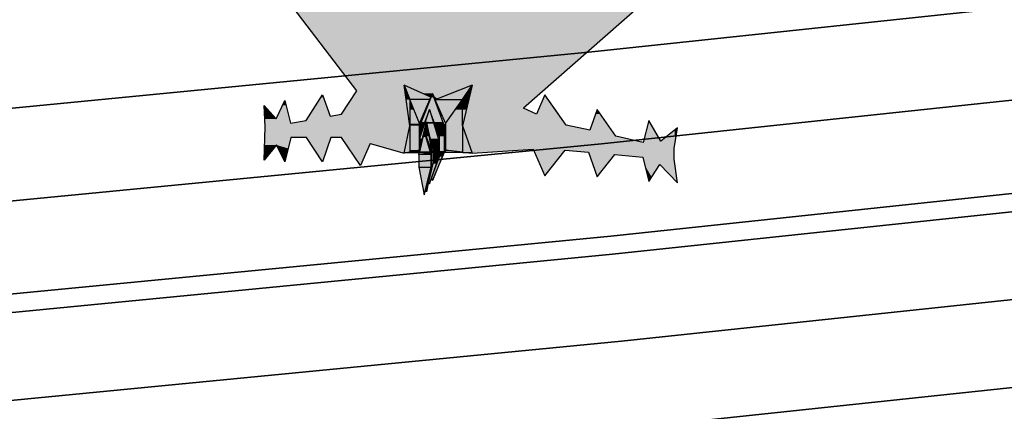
# Model space of a CAD drawing. Header units: millimetres. Extents: x 0 to 16721, y 217 to 10981.
# Tile 357 of 394: x 6624 to 6997, y 5933 to 6081. Entities that reach past the tile are written whole.
import ezdxf

# ---------------------------------------------------------------- set-up
doc = ezdxf.new("R2010")
doc.units = ezdxf.units.MM
doc.layers.add('PDF_PSS & TL', color=7, linetype='Continuous', true_color=0x7fffdf)

msp = doc.modelspace()

# ---------------------------------------------------------------- linework, layer by layer
at = {"layer": 'PDF_PSS & TL', "color": 4, "lineweight": 25}
for points in [[(9262.65, 6315.86), (8844.45, 6274.14), (8448.22, 6232.69), (8038.35, 6192.01), (7660.05, 6154.32), (7202.62, 6107.54), (6840.83, 6069.07), (6469.42, 6033.08), (6129.33, 5997.99), (5712.05, 5954.97), (5350.26, 5914.95), (4896.33, 5864.79), (4567.93, 5827.36), (4205.36, 5786.03), (3794.45, 5739.64), (3375.48, 5692.47)], [(3375.48, 5692.47), (3794.45, 5739.64), (4205.36, 5786.03), (4567.93, 5827.36), (4896.33, 5864.79), (5350.26, 5914.95), (5712.05, 5954.97), (6129.33, 5997.99), (6469.42, 6033.08), (6840.83, 6069.07), (7202.62, 6107.54), (7660.05, 6154.32), (8038.35, 6192.01), (8448.22, 6232.69), (8844.45, 6274.14), (9262.65, 6315.86)], [(9266.28, 6281.03), (8848.09, 6239.31), (8451.73, 6197.86), (8041.86, 6157.18), (7663.56, 6119.49), (7206.25, 6072.71), (6844.46, 6034.25), (6472.92, 5998.38), (6132.96, 5963.16), (5715.68, 5920.15), (5354.02, 5880.12), (4900.22, 5829.96), (4571.96, 5792.53), (4209.39, 5751.21), (3798.34, 5704.81), (3379.5, 5657.77)], [(3379.5, 5657.77), (3798.34, 5704.81), (4209.39, 5751.21), (4571.96, 5792.53), (4900.22, 5829.96), (5354.02, 5880.12), (5715.68, 5920.15), (6132.96, 5963.16), (6472.92, 5998.38), (6844.46, 6034.25), (7206.25, 6072.71), (7663.56, 6119.49), (8041.86, 6157.18), (8451.73, 6197.86), (8848.09, 6239.31), (9266.28, 6281.03)], [(9269.78, 6246.2), (8851.59, 6204.48), (8455.23, 6163.03), (8045.36, 6122.35), (7667.06, 6084.67), (7209.88, 6037.88), (6847.96, 5999.42), (6476.42, 5963.55), (6136.47, 5928.46), (5719.44, 5885.32), (5357.91, 5845.42), (4904.11, 5795.26), (4575.85, 5757.83), (4213.28, 5716.51), (3802.23, 5670.11), (3383.39, 5622.94)], [(3383.39, 5622.94), (3802.23, 5670.11), (4213.28, 5716.51), (4575.85, 5757.83), (4904.11, 5795.26), (5357.91, 5845.42), (5719.44, 5885.32), (6136.47, 5928.46), (6476.42, 5963.55), (6847.96, 5999.42), (7209.88, 6037.88), (7667.06, 6084.67), (8045.36, 6122.35), (8455.23, 6163.03), (8851.59, 6204.48), (9269.78, 6246.2)]]:
    msp.add_lwpolyline(points, dxfattribs=at)
at = {"layer": 'PDF_PSS & TL', "color": 2, "lineweight": 25}
for points in [[(9270.43, 6239.18), (8852.37, 6197.47), (8456.01, 6156.14), (8046, 6115.34), (7667.84, 6077.78), (7210.53, 6030.87), (6848.61, 5992.53), (6477.07, 5956.53), (6137.24, 5921.45), (5720.22, 5878.43), (5358.69, 5838.41), (4904.89, 5788.24), (4576.62, 5750.82), (4214.05, 5709.49), (3803.01, 5663.1), (3384.17, 5616.05)], [(3384.17, 5616.05), (3803.01, 5663.1), (4214.05, 5709.49), (4576.62, 5750.82), (4904.89, 5788.24), (5358.69, 5838.41), (5720.22, 5878.43), (6137.24, 5921.45), (6477.07, 5956.53), (6848.61, 5992.53), (7210.53, 6030.87), (7667.84, 6077.78), (8046, 6115.34), (8456.01, 6156.14), (8852.37, 6197.47), (9270.43, 6239.18)], [(9273.8, 6206.43), (8855.61, 6164.59), (8459.38, 6123.26), (8049.25, 6082.46), (7671.08, 6044.9), (7214.04, 5998.12), (6851.98, 5959.65), (6480.32, 5923.65), (6140.62, 5888.57), (5723.73, 5845.55), (5362.32, 5805.66), (4908.52, 5755.49), (4580.39, 5718.07), (4217.82, 5676.74), (3806.65, 5630.35), (3387.81, 5583.17)], [(3387.81, 5583.17), (3806.65, 5630.35), (4217.82, 5676.74), (4580.39, 5718.07), (4908.52, 5755.49), (5362.32, 5805.66), (5723.73, 5845.55), (6140.62, 5888.57), (6480.32, 5923.65), (6851.98, 5959.65), (7214.04, 5998.12), (7671.08, 6044.9), (8049.25, 6082.46), (8459.38, 6123.26), (8855.61, 6164.59), (9273.8, 6206.43)], [(9277.05, 6173.55), (8858.99, 6131.84), (8462.63, 6090.38), (8052.5, 6049.71), (7674.46, 6012.02), (7217.41, 5965.24), (6855.36, 5926.77), (6483.56, 5890.9), (6143.99, 5855.82), (5727.23, 5812.8), (5365.83, 5772.78), (4912.29, 5722.61), (4584.16, 5685.32), (4221.46, 5643.99), (3810.41, 5597.47), (3391.57, 5550.43)], [(3391.57, 5550.43), (3810.41, 5597.47), (4221.46, 5643.99), (4584.16, 5685.32), (4912.29, 5722.61), (5365.83, 5772.78), (5727.23, 5812.8), (6143.99, 5855.82), (6483.56, 5890.9), (6855.36, 5926.77), (7217.41, 5965.24), (7674.46, 6012.02), (8052.5, 6049.71), (8462.63, 6090.38), (8858.99, 6131.84), (9277.05, 6173.55)]]:
    msp.add_lwpolyline(points, dxfattribs=at)
at = {"layer": 'PDF_PSS & TL', "color": 7, "lineweight": 25}
for points in [[(6890.17, 6113.8), (6814.93, 6047.78)], [(6746.05, 6045.57), (6751.76, 6054.4), (6726.03, 6088.06)], [(6756.83, 6034.39), (6769.7, 6030.75), (6771.91, 6041.15), (6769.7, 6056.48)], [(6779.84, 6051.94), (6769.7, 6056.48), (6771.91, 6051.03)], [(6781.79, 6051.03), (6791.79, 6051.03), (6795.43, 6056.48), (6781.79, 6051.03), (6781.4, 6051.03)], [(6795.43, 6056.48), (6791.79, 6041.15), (6795.43, 6030.75)], [(6732.66, 6043.1), (6738.77, 6052.84), (6741.76, 6044.79)], [(6785.03, 6041.02), (6780.49, 6053.36), (6775.55, 6041.02), (6775.55, 6041.93)], [(6779.45, 6051.03), (6779.84, 6051.94), (6780.49, 6053.36), (6781.4, 6051.29), (6781.4, 6051.03), (6785.42, 6041.93)], [(6822.98, 6052.85), (6819.86, 6045.57), (6814.93, 6047.78)], [(6831.04, 6041.41), (6822.98, 6052.84)], [(6716.68, 6048.82), (6721.22, 6043.75)], [(6716.68, 6028.15), (6717.07, 6040.76), (6716.68, 6048.82)], [(6721.22, 6043.75), (6724.6, 6050.64)], [(6724.6, 6050.64), (6726.68, 6042.06)], [(6775.55, 6041.93), (6779.45, 6051.03), (6771.91, 6051.03)], [(6771.91, 6051.03), (6771.91, 6041.15), (6771.91, 6031.14)], [(6775.55, 6031.92), (6775.55, 6041.93), (6771.91, 6051.03)], [(6781.79, 6051.03), (6781.4, 6051.29)], [(6785.42, 6041.93), (6791.79, 6051.03)], [(6791.79, 6041.15), (6791.79, 6051.03)], [(6741.76, 6044.79), (6746.05, 6045.57)], [(6775.55, 6036.08), (6779.32, 6047.26), (6782.7, 6036.08)], [(6783.09, 6037.12), (6781.66, 6041.02), (6779.32, 6047.26), (6776.98, 6041.02), (6775.55, 6037.12)], [(6842.87, 6047.26), (6840.01, 6039.46)], [(6849.88, 6037.25), (6842.87, 6047.26)], [(6726.68, 6042.06), (6732.66, 6043.1)], [(6780.75, 6032.05), (6779.71, 6036.08), (6778.15, 6042.58), (6776.59, 6036.08), (6775.55, 6032.05), (6775.55, 6036.08), (6775.55, 6031.27)], [(6776.59, 6036.08), (6775.55, 6036.08), (6775.55, 6037.12), (6775.55, 6041.02)], [(6776.98, 6041.02), (6775.55, 6041.02)], [(6775.55, 6041.02), (6775.55, 6031.92), (6775.55, 6031.53), (6775.55, 6031.27)], [(6776.85, 6036.86), (6778.15, 6042.58), (6780.23, 6031.01)], [(6785.03, 6041.02), (6781.66, 6041.02)], [(6783.09, 6029.45), (6783.09, 6037.12), (6785.03, 6041.02)], [(6791.79, 6031.14), (6785.42, 6031.92), (6785.03, 6031.53), (6785.03, 6041.02), (6785.42, 6041.93), (6785.42, 6031.92)], [(6791.79, 6041.15), (6791.79, 6031.14), (6795.43, 6030.75), (6785.03, 6031.14)], [(6840.01, 6039.46), (6831.04, 6041.41)], [(6866.91, 6035.3), (6862.36, 6043.1), (6860.28, 6034.78)], [(6873.28, 6040.37), (6866.91, 6035.3)], [(6871.98, 6032.57), (6873.28, 6040.37)], [(6726.81, 6036.73), (6724.6, 6027.5), (6721.35, 6033.87)], [(6732.79, 6036.73), (6726.81, 6036.73)], [(6738.77, 6027.5), (6732.79, 6036.73)], [(6742.02, 6036.73), (6738.77, 6027.5)], [(6746.05, 6036.73), (6742.02, 6036.73)], [(6756.83, 6034.39), (6753.19, 6026.07), (6746.05, 6036.73)], [(6777.37, 6039.2), (6776.85, 6036.86), (6775.55, 6031.27), (6775.55, 6031.14), (6771.91, 6031.14), (6769.7, 6030.75)], [(6775.55, 6037.12), (6775.55, 6031.53)], [(6779.97, 6030.23), (6777.37, 6039.2), (6780.23, 6031.01)], [(6782.7, 6036.08), (6783.09, 6037.12)], [(6860.28, 6034.78), (6849.88, 6037.25)], [(6721.35, 6033.87), (6716.68, 6028.15)], [(6779.71, 6036.08), (6782.7, 6036.08)], [(6780.23, 6031.01), (6780.75, 6032.05), (6782.7, 6036.08)], [(6782.7, 6036.08), (6782.7, 6028.93), (6783.09, 6029.45)], [(6775.42, 6031.01), (6769.7, 6030.75)], [(6775.42, 6030.88), (6769.7, 6030.75)], [(6775.55, 6031.92), (6771.91, 6031.14)], [(6775.29, 6030.23), (6775.42, 6030.88), (6775.42, 6031.01), (6775.55, 6031.14)], [(6775.29, 6025.42), (6777.37, 6015.03), (6779.97, 6025.42), (6779.97, 6030.23), (6775.29, 6030.23), (6775.29, 6025.42), (6779.97, 6025.42), (6780.23, 6026.33), (6780.23, 6031.01), (6779.97, 6030.23)], [(6775.55, 6032.05), (6775.55, 6031.27), (6775.55, 6032.05)], [(6775.55, 6031.53), (6775.55, 6031.92)], [(6775.55, 6031.92), (6775.55, 6031.92)], [(6775.55, 6031.27), (6775.55, 6031.53)], [(6775.55, 6031.53), (6775.55, 6031.53)], [(6775.55, 6031.27), (6775.55, 6031.27)], [(6779.32, 6019.19), (6780.1, 6021.26), (6783.08, 6029.45)], [(6785.03, 6031.53), (6780.49, 6020.49), (6780.1, 6021.27)], [(6780.49, 6020.49), (6785.03, 6031.14), (6785.16, 6031.14)], [(6780.75, 6032.05), (6780.75, 6026.85), (6782.7, 6028.93)], [(6783.09, 6029.45), (6785.03, 6031.53)], [(6785.42, 6031.92), (6785.16, 6031.14), (6791.79, 6031.14)], [(6795.43, 6030.75), (6818.56, 6032.31)], [(6796.34, 6031.53), (6796.34, 6031.53)], [(6818.56, 6032.31), (6822.98, 6022.18)], [(6822.98, 6022.17), (6830.65, 6031.92)], [(6830.65, 6031.92), (6839.49, 6031.14)], [(6839.49, 6031.14), (6842.87, 6021.79)], [(6842.87, 6021.78), (6849.49, 6030.23)], [(6849.49, 6030.23), (6860.15, 6029.32)], [(6860.15, 6029.32), (6862.36, 6020.1)], [(6871.98, 6028.54), (6871.98, 6032.57)], [(6777.37, 6015.03), (6777.89, 6016.98), (6780.23, 6026.33)], [(6778.15, 6016.2), (6779.06, 6019.97), (6780.75, 6026.85), (6780.23, 6026.33), (6778.15, 6016.2), (6777.89, 6016.98)], [(6779.06, 6019.97), (6779.32, 6019.19), (6782.7, 6028.93)], [(6862.36, 6020.1), (6866.52, 6026.46)], [(6866.52, 6026.46), (6873.28, 6019.58)], [(6873.28, 6019.58), (6871.98, 6028.54)]]:
    msp.add_lwpolyline(points, dxfattribs=at)
at = {"layer": 'PDF_PSS & TL', "lineweight": 0}
for points in [[(6780.23, 6052.85), (6777.76, 6052.85)], [(6828.18, 6045.57), (6822.98, 6052.85)], [(6866.91, 6035.3), (6862.36, 6043.1)]]:
    msp.add_lwpolyline(points, close=True, dxfattribs=at)
at = {"layer": 'PDF_PSS & TL', "color": 46, "lineweight": 0, "true_color": 0x725600}
for points in [[(6791.79, 6041.15), (6791.79, 6041.02)], [(6795.3, 6031.27), (6791.79, 6041.02)], [(6776.85, 6037.12), (6776.85, 6036.86)], [(6779.71, 6031.27), (6775.55, 6031.27)], [(6779.71, 6031.27), (6775.55, 6031.27)]]:
    msp.add_lwpolyline(points, close=True, dxfattribs=at)
at = {"layer": 'PDF_PSS & TL', "transparency": 33554559}
for points in [[(6858.2, 6085.85), (6727.73, 6085.85), (6824.8, 6056.49)], [(6727.73, 6085.85), (6824.8, 6056.49), (6750.08, 6056.49)], [(6769.7, 6056.48), (6750.08, 6056.48), (6769.96, 6054.4)], [(6750.08, 6056.48), (6769.96, 6054.4), (6751.77, 6054.4)], [(6795.43, 6056.48), (6769.7, 6056.48), (6787.37, 6053.36)], [(6769.7, 6056.48), (6787.37, 6053.36), (6776.85, 6053.36)], [(6795.43, 6056.48), (6814.93, 6047.78), (6793.35, 6047.78)], [(6824.8, 6056.48), (6795.43, 6056.48), (6814.93, 6047.78)], [(6738.12, 6051.94), (6741.76, 6044.79), (6733.7, 6044.79)], [(6738.77, 6052.85), (6739.03, 6051.94), (6738.12, 6051.94)], [(6739.03, 6051.94), (6738.12, 6051.94), (6741.76, 6044.79)], [(6751.77, 6054.4), (6771.26, 6045.57), (6746.05, 6045.57)], [(6769.96, 6054.4), (6751.77, 6054.4), (6771.26, 6045.57)], [(6780.49, 6053.36), (6776.85, 6053.36), (6780.23, 6052.85)], [(6776.85, 6053.36), (6780.23, 6052.85), (6777.76, 6052.85)], [(6780.23, 6052.85), (6780.23, 6052.85), (6777.76, 6052.85)], [(6777.76, 6052.85), (6780.23, 6052.85), (6779.84, 6051.94)], [(6787.37, 6053.36), (6780.49, 6053.36), (6786.33, 6052.85)], [(6780.49, 6053.36), (6786.33, 6052.85), (6780.62, 6052.85)], [(6780.62, 6052.85), (6781.4, 6051.29), (6782.31, 6051.29)], [(6780.62, 6052.85), (6786.33, 6052.85), (6782.31, 6051.29)], [(6822.98, 6052.85), (6828.18, 6045.57), (6819.86, 6045.57)], [(6716.68, 6048.82), (6717.59, 6047.78), (6716.68, 6047.78)], [(6717.59, 6047.78), (6716.68, 6047.78), (6721.22, 6043.75)], [(6716.68, 6047.78), (6721.22, 6043.75), (6716.94, 6043.75)], [(6723.69, 6048.82), (6726.29, 6043.75), (6721.23, 6043.75)], [(6724.6, 6050.64), (6724.99, 6048.82), (6723.69, 6048.82)], [(6724.99, 6048.82), (6723.69, 6048.82), (6726.29, 6043.75)], [(6781.4, 6051.29), (6782.31, 6051.29), (6781.79, 6051.03)], [(6793.35, 6047.78), (6819.86, 6045.57), (6792.83, 6045.57)], [(6814.93, 6047.78), (6793.35, 6047.78), (6819.86, 6045.57)], [(6733.7, 6044.79), (6771.52, 6043.1), (6732.66, 6043.1)], [(6771.39, 6044.79), (6733.7, 6044.79), (6771.52, 6043.1)], [(6746.05, 6045.57), (6771.39, 6044.79), (6741.76, 6044.79)], [(6771.26, 6045.57), (6746.05, 6045.57), (6771.39, 6044.79)], [(6792.83, 6045.57), (6831.04, 6041.41), (6791.79, 6041.41)], [(6828.18, 6045.57), (6792.83, 6045.57), (6831.04, 6041.41)], [(6842.22, 6045.57), (6848.32, 6039.46), (6840.01, 6039.46)], [(6842.87, 6047.26), (6844.04, 6045.57), (6842.22, 6045.57)], [(6844.04, 6045.57), (6842.22, 6045.57), (6848.32, 6039.46)], [(6726.29, 6043.75), (6716.94, 6043.75), (6726.68, 6042.06)], [(6716.94, 6043.75), (6726.68, 6042.06), (6717.07, 6042.06)], [(6717.07, 6040.76), (6771, 6036.73), (6716.94, 6036.73)], [(6771.78, 6042.06), (6717.07, 6042.06), (6771.91, 6041.15)], [(6717.07, 6042.06), (6771.91, 6041.15), (6717.07, 6041.15)], [(6771.91, 6041.15), (6717.07, 6041.15), (6771.78, 6040.76)], [(6717.07, 6041.15), (6771.78, 6040.76), (6717.07, 6040.76)], [(6771.78, 6040.76), (6717.07, 6040.76), (6771, 6036.73)], [(6732.66, 6043.1), (6771.78, 6042.06), (6726.68, 6042.06)], [(6771.52, 6043.1), (6732.66, 6043.1), (6771.78, 6042.06)], [(6831.04, 6041.41), (6791.79, 6041.41), (6832.34, 6041.15)], [(6791.79, 6041.41), (6832.34, 6041.15), (6791.79, 6041.15)], [(6832.34, 6041.15), (6791.79, 6041.15), (6840.01, 6039.46)], [(6791.79, 6041.15), (6840.01, 6039.46), (6792.31, 6039.46)], [(6862.36, 6043.1), (6866.91, 6035.3), (6860.41, 6035.3)], [(6873.28, 6040.37), (6873.15, 6039.46), (6872.11, 6039.46)], [(6716.94, 6036.73), (6726.03, 6033.87), (6716.81, 6033.87)], [(6726.81, 6036.73), (6716.94, 6036.73), (6726.03, 6033.87)], [(6732.79, 6036.73), (6738.38, 6028.15), (6738.9, 6028.15)], [(6732.79, 6036.73), (6742.02, 6036.73), (6738.9, 6028.15)], [(6771, 6036.73), (6746.05, 6036.73), (6770.48, 6034.39)], [(6746.05, 6036.73), (6770.48, 6034.39), (6747.74, 6034.39)], [(6848.32, 6039.46), (6792.31, 6039.46), (6849.88, 6037.25)], [(6792.31, 6039.46), (6849.88, 6037.25), (6793.09, 6037.25)], [(6849.88, 6037.25), (6793.09, 6037.25), (6860.28, 6034.78)], [(6793.09, 6037.25), (6860.28, 6034.78), (6794, 6034.78)], [(6872.11, 6039.46), (6872.37, 6035.3), (6866.91, 6035.3)], [(6873.15, 6039.46), (6872.11, 6039.46), (6872.37, 6035.3)], [(6721.35, 6033.87), (6716.81, 6033.87), (6720.32, 6032.57)], [(6716.81, 6033.87), (6720.32, 6032.57), (6716.81, 6032.57)], [(6726.03, 6033.87), (6721.35, 6033.87), (6725.77, 6032.57)], [(6721.35, 6033.87), (6725.77, 6032.57), (6722, 6032.57)], [(6756.83, 6034.39), (6747.74, 6034.39), (6756.57, 6033.87)], [(6747.74, 6034.39), (6756.57, 6033.87), (6748, 6033.87)], [(6756.57, 6033.87), (6748, 6033.87), (6753.32, 6026.46)], [(6748, 6033.87), (6753.32, 6026.46), (6752.93, 6026.46)], [(6770.48, 6034.39), (6756.83, 6034.39), (6770.35, 6033.87)], [(6756.83, 6034.39), (6770.35, 6033.87), (6758.78, 6033.87)], [(6770.35, 6033.87), (6758.78, 6033.87), (6769.7, 6031.14)], [(6758.78, 6033.87), (6769.7, 6031.14), (6768.4, 6031.14)], [(6872.37, 6034.78), (6794, 6034.78), (6871.98, 6032.57)], [(6794, 6034.78), (6871.98, 6032.57), (6794.78, 6032.57)], [(6860.41, 6035.3), (6872.37, 6034.78), (6860.28, 6034.78)], [(6872.37, 6035.3), (6860.41, 6035.3), (6872.37, 6034.78)], [(6716.81, 6032.57), (6716.94, 6028.54), (6716.68, 6028.54)], [(6720.31, 6032.57), (6716.81, 6032.57), (6716.94, 6028.54)], [(6725.77, 6032.57), (6722, 6032.57), (6724.73, 6028.15)], [(6722, 6032.57), (6724.73, 6028.15), (6724.21, 6028.15)], [(6768.4, 6031.14), (6769.7, 6031.14), (6769.7, 6030.75)], [(6871.98, 6032.57), (6794.78, 6032.57), (6871.98, 6032.31)], [(6794.78, 6032.57), (6871.98, 6032.31), (6794.91, 6032.31)], [(6818.56, 6032.31), (6794.91, 6032.31), (6811.68, 6031.92)], [(6794.91, 6032.31), (6811.68, 6031.92), (6795.04, 6031.92)], [(6811.68, 6031.92), (6795.04, 6031.92), (6800.63, 6031.14)], [(6795.04, 6031.92), (6800.63, 6031.14), (6795.3, 6031.14)], [(6795.3, 6031.14), (6800.63, 6031.14), (6795.43, 6030.75)], [(6871.98, 6032.31), (6818.57, 6032.31), (6871.98, 6031.92)], [(6818.57, 6032.31), (6871.98, 6031.92), (6818.83, 6031.92)], [(6830.65, 6031.92), (6818.82, 6031.92), (6830, 6031.14)], [(6818.82, 6031.92), (6830, 6031.14), (6819.08, 6031.14)], [(6830, 6031.14), (6819.08, 6031.14), (6825.97, 6026.07)], [(6819.08, 6031.14), (6825.97, 6026.07), (6821.29, 6026.07)], [(6871.98, 6031.92), (6830.65, 6031.92), (6871.98, 6031.14)], [(6830.65, 6031.92), (6871.98, 6031.14), (6839.49, 6031.14)], [(6871.98, 6031.14), (6839.49, 6031.14), (6871.98, 6030.23)], [(6839.49, 6031.14), (6871.98, 6030.23), (6839.75, 6030.23)], [(6849.49, 6030.23), (6839.75, 6030.23), (6848.84, 6029.32)], [(6839.75, 6030.23), (6848.84, 6029.32), (6840.14, 6029.32)], [(6840.14, 6029.32), (6842.74, 6022.18), (6843.13, 6022.18)], [(6840.14, 6029.32), (6848.84, 6029.32), (6843.13, 6022.18)], [(6871.98, 6030.23), (6849.5, 6030.23), (6871.98, 6029.32)], [(6849.5, 6030.23), (6871.98, 6029.32), (6860.15, 6029.32)], [(6871.98, 6029.32), (6860.15, 6029.32), (6871.98, 6028.54)], [(6860.15, 6029.32), (6871.98, 6028.54), (6860.28, 6028.54)], [(6716.68, 6028.54), (6716.94, 6028.54), (6716.68, 6028.15)], [(6724.21, 6028.15), (6724.73, 6028.15), (6724.6, 6027.5)], [(6738.38, 6028.15), (6738.9, 6028.15), (6738.77, 6027.5)], [(6752.93, 6026.46), (6753.32, 6026.46), (6753.19, 6026.07)], [(6821.29, 6026.07), (6825.97, 6026.07), (6822.98, 6022.18)], [(6871.98, 6028.54), (6860.28, 6028.54), (6872.24, 6026.46)], [(6860.28, 6028.54), (6872.24, 6026.46), (6860.8, 6026.46)], [(6866.52, 6026.46), (6860.8, 6026.46), (6866.13, 6026.07)], [(6860.8, 6026.46), (6866.13, 6026.07), (6860.93, 6026.07)], [(6860.93, 6026.07), (6861.97, 6021.79), (6863.4, 6021.79)], [(6860.93, 6026.07), (6866.13, 6026.07), (6863.4, 6021.79)], [(6872.24, 6026.46), (6866.52, 6026.46), (6872.24, 6026.07)], [(6866.52, 6026.46), (6872.24, 6026.07), (6866.91, 6026.07)], [(6866.91, 6026.07), (6872.76, 6020.1), (6873.15, 6020.1)], [(6866.91, 6026.07), (6872.24, 6026.07), (6873.15, 6020.1)], [(6842.74, 6022.18), (6843.13, 6022.18), (6842.87, 6021.79)], [(6861.97, 6021.79), (6863.4, 6021.79), (6862.36, 6020.1)], [(6872.76, 6020.1), (6873.15, 6020.1), (6873.28, 6019.58)]]:
    msp.add_solid(points, dxfattribs=at)
at = {"layer": 'PDF_PSS & TL', "color": 46, "true_color": 0x725600, "transparency": 33554559}
for points in [[(6776.85, 6053.36), (6769.7, 6056.48), (6771, 6053.36)], [(6769.7, 6056.48), (6771, 6053.36), (6770.09, 6053.36)], [(6795.43, 6056.48), (6793.22, 6053.36), (6787.37, 6053.36)], [(6794.65, 6053.36), (6795.43, 6056.48), (6793.22, 6053.36)], [(6771, 6053.36), (6770.09, 6053.36), (6771.91, 6051.03)], [(6770.09, 6053.36), (6771.91, 6051.03), (6770.48, 6051.03)], [(6776.85, 6053.36), (6771, 6053.36), (6779.84, 6051.94)], [(6771, 6053.36), (6779.84, 6051.94), (6771.52, 6051.94)], [(6779.84, 6051.94), (6771.52, 6051.94), (6779.45, 6051.03)], [(6771.52, 6051.94), (6779.45, 6051.03), (6771.91, 6051.03)], [(6779.97, 6051.94), (6782.7, 6047.26), (6778.02, 6047.26)], [(6780.49, 6053.36), (6781.01, 6051.94), (6779.97, 6051.94)], [(6781.01, 6051.94), (6779.97, 6051.94), (6782.7, 6047.26)], [(6787.37, 6053.36), (6791.79, 6051.03), (6781.79, 6051.03)], [(6793.22, 6053.36), (6787.37, 6053.36), (6791.79, 6051.03)], [(6793.22, 6053.36), (6794.13, 6051.03), (6791.79, 6051.03)], [(6794.65, 6053.36), (6793.22, 6053.36), (6794.13, 6051.03)], [(6771.91, 6051.03), (6770.48, 6051.03), (6771.91, 6041.93)], [(6770.48, 6051.03), (6771.91, 6041.93), (6771.78, 6041.93)], [(6771.91, 6051.03), (6773.34, 6047.26), (6771.91, 6047.26)], [(6779.45, 6051.03), (6771.91, 6051.03), (6775.81, 6042.58)], [(6771.91, 6051.03), (6775.81, 6042.58), (6775.29, 6042.58)], [(6791.79, 6051.03), (6781.4, 6051.03), (6789.19, 6047.26)], [(6781.4, 6051.03), (6789.19, 6047.26), (6783.09, 6047.26)], [(6791.79, 6051.03), (6791.79, 6047.26), (6789.19, 6047.26)], [(6794.13, 6051.03), (6791.79, 6051.03), (6793.22, 6047.26)], [(6791.79, 6051.03), (6793.22, 6047.26), (6791.79, 6047.26)], [(6773.34, 6047.26), (6771.91, 6047.26), (6775.55, 6041.93)], [(6771.91, 6047.26), (6775.55, 6041.93), (6771.91, 6041.93)], [(6778.02, 6047.26), (6777.63, 6042.58), (6776.2, 6042.58)], [(6779.32, 6047.26), (6778.02, 6047.26), (6777.63, 6042.58)], [(6779.32, 6047.26), (6780.75, 6042.58), (6777.76, 6042.58)], [(6782.7, 6047.26), (6779.32, 6047.26), (6784.38, 6042.58)], [(6779.32, 6047.26), (6784.38, 6042.58), (6781.14, 6042.58)], [(6789.19, 6047.26), (6783.09, 6047.26), (6785.94, 6042.58)], [(6783.09, 6047.26), (6785.94, 6042.58), (6785.16, 6042.58)], [(6789.19, 6047.26), (6791.79, 6042.58), (6785.94, 6042.58)], [(6791.79, 6047.26), (6789.19, 6047.26), (6791.79, 6042.58)], [(6791.79, 6047.26), (6791.79, 6041.93), (6791.92, 6041.93)], [(6791.79, 6047.26), (6793.22, 6047.26), (6791.92, 6041.93)], [(6771.78, 6041.02), (6771.91, 6031.27), (6769.83, 6031.27)], [(6771.78, 6041.93), (6771.91, 6041.93), (6771.91, 6041.15)], [(6771.91, 6041.15), (6771.91, 6041.02), (6771.78, 6041.02)], [(6771.91, 6041.02), (6771.78, 6041.02), (6771.91, 6031.27)], [(6775.55, 6041.93), (6771.91, 6041.93), (6775.55, 6041.15)], [(6771.91, 6041.93), (6775.55, 6041.15), (6771.91, 6041.15)], [(6775.55, 6041.15), (6771.91, 6041.15), (6775.55, 6031.92)], [(6771.91, 6041.15), (6775.55, 6031.92), (6771.91, 6031.92)], [(6775.29, 6042.58), (6775.81, 6042.58), (6775.55, 6041.93)], [(6776.2, 6042.58), (6776.98, 6041.02), (6775.55, 6041.02)], [(6777.5, 6041.93), (6776.59, 6036.08), (6775.55, 6036.08)], [(6775.55, 6041.02), (6776.98, 6041.02), (6775.55, 6037.12)], [(6777.63, 6042.58), (6776.2, 6042.58), (6776.98, 6041.02)], [(6777.89, 6041.93), (6777.5, 6041.93), (6776.59, 6036.08)], [(6778.02, 6041.93), (6778.67, 6039.2), (6777.37, 6039.2)], [(6777.76, 6042.58), (6777.89, 6041.93), (6777.5, 6041.93)], [(6778.15, 6042.58), (6777.76, 6042.58), (6777.89, 6041.93)], [(6778.15, 6042.58), (6778.28, 6041.93), (6778.02, 6041.93)], [(6778.28, 6041.93), (6778.02, 6041.93), (6778.67, 6039.2)], [(6780.75, 6042.58), (6778.15, 6042.58), (6780.88, 6041.93)], [(6778.15, 6042.58), (6780.88, 6041.93), (6778.28, 6041.93)], [(6778.28, 6041.93), (6779.71, 6036.08), (6782.7, 6036.08)], [(6778.28, 6041.93), (6780.88, 6041.93), (6782.7, 6036.08)], [(6784.38, 6042.58), (6781.14, 6042.58), (6785.03, 6041.02)], [(6781.14, 6042.58), (6785.03, 6041.02), (6781.66, 6041.02)], [(6781.66, 6041.02), (6785.03, 6041.02), (6783.09, 6037.12)], [(6785.03, 6041.02), (6785.03, 6039.2), (6784.13, 6039.2)], [(6785.16, 6042.58), (6785.94, 6042.58), (6785.42, 6041.93)], [(6785.94, 6042.58), (6791.79, 6041.93), (6785.42, 6041.93)], [(6791.79, 6041.93), (6785.42, 6041.93), (6791.79, 6041.15)], [(6785.42, 6041.93), (6791.79, 6041.15), (6785.42, 6041.15)], [(6791.79, 6041.15), (6785.42, 6041.15), (6791.79, 6041.02)], [(6785.42, 6041.15), (6791.79, 6041.02), (6785.42, 6041.02)], [(6791.79, 6041.02), (6785.42, 6041.02), (6791.79, 6031.92)], [(6785.42, 6041.02), (6791.79, 6031.92), (6785.42, 6031.92)], [(6791.79, 6042.58), (6785.94, 6042.58), (6791.79, 6041.93)], [(6791.79, 6041.93), (6791.92, 6041.93), (6791.79, 6041.15)], [(6791.79, 6041.02), (6795.3, 6031.27), (6791.79, 6031.27)], [(6776.85, 6036.86), (6779.71, 6031.27), (6775.55, 6031.27)], [(6777.37, 6039.2), (6778.02, 6037.12), (6776.85, 6037.12)], [(6777.37, 6039.2), (6776.85, 6037.12), (6776.85, 6037.12)], [(6776.85, 6037.12), (6776.85, 6037.12), (6777.37, 6039.2)], [(6778.02, 6037.12), (6776.85, 6037.12), (6778.02, 6036.86)], [(6776.85, 6037.12), (6778.02, 6036.86), (6776.85, 6036.86)], [(6778.02, 6036.86), (6776.85, 6036.86), (6779.71, 6031.27)], [(6778.67, 6039.2), (6777.37, 6039.2), (6779.06, 6037.12)], [(6777.37, 6039.2), (6779.06, 6037.12), (6778.15, 6037.12)], [(6779.06, 6037.12), (6778.15, 6037.12), (6780.23, 6031.14)], [(6778.15, 6037.12), (6780.23, 6031.14), (6780.1, 6031.14)], [(6784.13, 6039.2), (6785.03, 6037.12), (6783.09, 6037.12)], [(6785.03, 6037.12), (6783.09, 6037.12), (6785.03, 6031.53)], [(6783.09, 6037.12), (6785.03, 6031.53), (6783.09, 6031.53)], [(6785.03, 6039.2), (6784.13, 6039.2), (6785.03, 6037.12)], [(6775.55, 6036.08), (6776.59, 6036.08), (6775.55, 6032.05)], [(6779.71, 6036.08), (6782.7, 6036.08), (6780.75, 6032.05)], [(6782.7, 6036.08), (6780.75, 6032.05), (6782.7, 6032.05)], [(6769.83, 6031.14), (6770.48, 6030.88), (6769.7, 6030.88)], [(6770.74, 6031.01), (6775.42, 6031.01), (6769.7, 6030.75)], [(6769.7, 6030.88), (6770.48, 6030.88), (6769.7, 6030.75)], [(6771.91, 6031.27), (6769.83, 6031.27), (6771.91, 6031.14)], [(6769.83, 6031.27), (6771.91, 6031.14), (6769.83, 6031.14)], [(6771.91, 6031.14), (6769.83, 6031.14), (6770.48, 6030.88)], [(6771.91, 6031.14), (6775.42, 6031.01), (6770.74, 6031.01)], [(6775.55, 6031.92), (6771.91, 6031.92), (6772.04, 6031.27)], [(6771.91, 6031.92), (6772.04, 6031.27), (6771.91, 6031.27)], [(6772.04, 6031.27), (6775.55, 6031.14), (6771.91, 6031.14)], [(6771.91, 6031.27), (6772.04, 6031.27), (6771.91, 6031.14)], [(6775.55, 6031.14), (6771.91, 6031.14), (6775.42, 6031.01)], [(6773.21, 6031.53), (6775.55, 6031.27), (6772.04, 6031.27)], [(6775.55, 6031.27), (6772.04, 6031.27), (6775.55, 6031.14)], [(6775.55, 6031.92), (6775.55, 6031.53), (6773.21, 6031.53)], [(6775.55, 6031.53), (6773.21, 6031.53), (6775.55, 6031.27)], [(6775.42, 6030.88), (6779.97, 6030.23), (6775.29, 6030.23)], [(6775.29, 6030.23), (6775.29, 6025.42), (6779.97, 6025.42)], [(6775.29, 6030.23), (6779.97, 6030.23), (6779.97, 6025.42)], [(6775.55, 6031.14), (6779.84, 6031.01), (6775.42, 6031.01)], [(6779.84, 6031.01), (6775.42, 6031.01), (6779.84, 6030.88)], [(6775.42, 6031.01), (6779.84, 6030.88), (6775.42, 6030.88)], [(6779.84, 6030.88), (6775.42, 6030.88), (6779.97, 6030.23)], [(6775.55, 6031.27), (6779.71, 6031.27), (6779.71, 6031.27)], [(6779.71, 6031.27), (6779.71, 6031.27), (6775.55, 6031.27)], [(6775.55, 6031.27), (6779.71, 6031.27), (6779.71, 6031.27)], [(6779.71, 6031.27), (6779.71, 6031.27), (6775.55, 6031.27)], [(6779.71, 6031.27), (6775.55, 6031.27), (6779.71, 6031.14)], [(6775.55, 6031.27), (6779.71, 6031.14), (6775.55, 6031.14)], [(6779.71, 6031.14), (6775.55, 6031.14), (6779.84, 6031.01)], [(6780.1, 6031.14), (6780.23, 6031.14), (6780.23, 6031.01)], [(6783.09, 6029.45), (6780.1, 6021.27), (6780.75, 6021.27)], [(6780.75, 6032.05), (6780.75, 6028.93), (6782.7, 6028.93)], [(6780.75, 6032.05), (6782.7, 6032.05), (6782.7, 6028.93)], [(6783.09, 6029.45), (6784.13, 6029.45), (6780.75, 6021.27)], [(6783.09, 6031.53), (6783.09, 6030.23), (6783.87, 6030.23)], [(6783.09, 6031.53), (6785.03, 6031.53), (6783.87, 6030.23)], [(6784.77, 6031.27), (6784.12, 6029.45), (6783.09, 6029.45)], [(6783.09, 6030.23), (6783.87, 6030.23), (6783.09, 6029.45)], [(6784.9, 6031.27), (6784.77, 6031.27), (6784.12, 6029.45)], [(6785.03, 6031.53), (6784.9, 6031.27), (6784.77, 6031.27)], [(6785.16, 6031.14), (6792.57, 6031.14), (6785.03, 6031.14)], [(6785.03, 6031.14), (6788.93, 6031.01), (6793.74, 6031.01)], [(6785.03, 6031.14), (6792.57, 6031.14), (6793.74, 6031.01)], [(6785.29, 6031.53), (6791.79, 6031.14), (6785.16, 6031.14)], [(6791.79, 6031.14), (6785.16, 6031.14), (6792.57, 6031.14)], [(6785.42, 6031.92), (6789.32, 6031.53), (6785.29, 6031.53)], [(6789.32, 6031.53), (6785.29, 6031.53), (6791.79, 6031.14)], [(6791.79, 6031.92), (6785.42, 6031.92), (6791.79, 6031.27)], [(6785.42, 6031.92), (6791.79, 6031.27), (6791.4, 6031.27)], [(6788.93, 6031.01), (6793.74, 6031.01), (6795.43, 6030.75)], [(6791.4, 6031.27), (6791.79, 6031.27), (6791.79, 6031.14)], [(6795.3, 6031.27), (6791.79, 6031.27), (6795.3, 6031.14)], [(6791.79, 6031.27), (6795.3, 6031.14), (6791.79, 6031.14)], [(6791.79, 6031.14), (6794.13, 6030.88), (6795.43, 6030.88)], [(6791.79, 6031.14), (6795.3, 6031.14), (6795.43, 6030.88)], [(6794.13, 6030.88), (6795.43, 6030.88), (6795.43, 6030.75)], [(6775.29, 6025.42), (6779.97, 6025.42), (6777.37, 6015.03)], [(6780.75, 6026.85), (6779.06, 6019.97), (6779.58, 6019.97)], [(6780.75, 6026.85), (6781.92, 6026.85), (6779.58, 6019.97)], [(6782.7, 6028.93), (6781.92, 6026.85), (6780.75, 6026.85)], [(6780.75, 6028.93), (6782.7, 6028.93), (6780.75, 6026.85)], [(6779.06, 6019.97), (6779.58, 6019.97), (6779.32, 6019.19)], [(6780.1, 6021.27), (6780.75, 6021.27), (6780.49, 6020.49)]]:
    msp.add_solid(points, dxfattribs=at)

doc.saveas('drawing.dxf')
